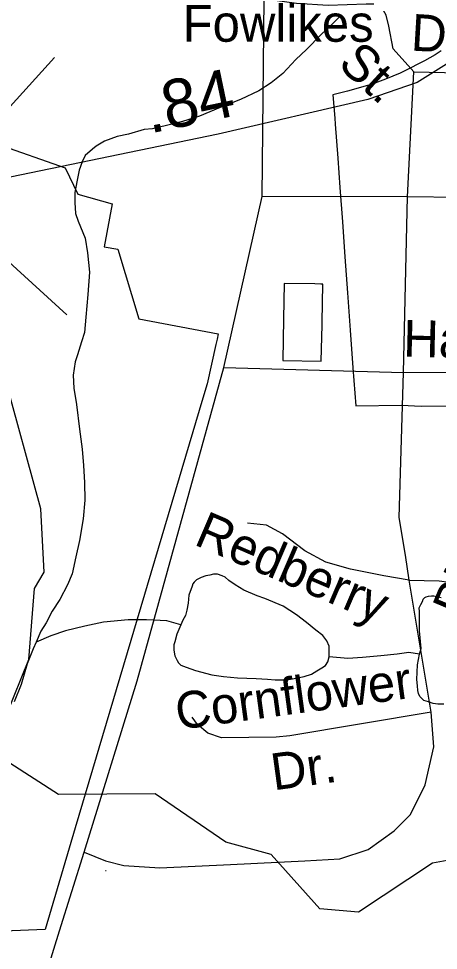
# Model space of a CAD drawing. Extents: x 2169602 to 2449496, y 721995 to 810662.
# Drawn here: x 2426456 to 2427542, y 800511 to 802920 of the extents above; entities that cross this region are included whole.
import ezdxf

# ---------------------------------------------------------------- set-up
doc = ezdxf.new("R2010")
doc.units = 0
doc.layers.add('Default', color=7, linetype='Continuous')

msp = doc.modelspace()

# ---------------------------------------------------------------- linework, layer by layer
at = {"layer": 'Default'}
for p, q in [((2426363.9, 802616), (2426549.5, 802820.2)), ((2427462.3, 802459.2), (2427478.8, 802782.3)), ((2427478.8, 802782.3), (2428134, 802770.5)), ((2427462.3, 802459.2), (2427086.4, 802460.6)), ((2427451.4, 802004.9), (2427462.3, 802459.2)), ((2428137.8, 802450.2), (2427462.3, 802459.2)), ((2426377.1, 802340.4), (2426581.3, 802154.7)), ((2426762.6, 801207.8), (2426987.3, 802018)), ((2428125.2, 802002.7), (2427451.4, 802004.9)), ((2426625.5, 800765), (2426762.6, 801207.8)), ((2426562.1, 800561.7), (2426625.5, 800765)), ((2426625.5, 800765), (2426681.2, 800742.5)), ((2426681, 800717.6), (2426682.6, 800717.1)), ((2426508.5, 800390.3), (2426562.1, 800561.7))]:
    msp.add_line(p, q, dxfattribs=at)
for points in [[(2428742.7, 804561.8), (2428705.5, 804396.4), (2428649, 804189), (2428488.9, 803926.2), (2428332.5, 803723), (2428121.1, 803457.1), (2427883.6, 803142.9), (2427741.3, 802956.6), (2427617.8, 802837.2), (2427487, 802755.5), (2427359.3, 802711.5), (2426972.2, 802621.5), (2426333.9, 802489.5), (2426152.9, 802466.5), (2426072.2, 802458.9)], [(2427478.8, 802782.3), (2427424.8, 802842.6), (2427414, 802900.8), (2427406.6, 802928.9), (2427396.9, 802947.1), (2427381.2, 802957.5), (2427355.2, 802958), (2427257.1, 802954), (2427175.2, 802959.7), (2427119.4, 802966.8), (2427091.5, 802973.4), (2427077.8, 802983.7), (2427073.4, 802997.8)], [(2427086.4, 802460.6), (2427091.5, 802973.4)], [(2427286.4, 802924.9), (2427266.5, 802904.8), (2427238.8, 802878.9), (2427200.9, 802840.4), (2427173.2, 802814.2), (2427139.6, 802778.3), (2427109.6, 802754), (2427077.9, 802733.7), (2427030.3, 802711.3), (2426978, 802690.8), (2426924.1, 802668.5), (2426880.6, 802654.4), (2426838.6, 802644.1), (2426802.7, 802635.7), (2426780.7, 802633.8), (2426740.8, 802621.2), (2426710.8, 802615.2), (2426678.6, 802603), (2426657.1, 802590.8), (2426647.2, 802582.6), (2426628.8, 802566.7), (2426621, 802550.4), (2426613.2, 802528.5), (2426607.5, 802502.6), (2426601.7, 802470.6), (2426602.1, 802444.6), (2426603.8, 802416.3), (2426610.3, 802396.7), (2426628.4, 802352.6), (2426634.9, 802314.7), (2426639.3, 802264.9), (2426635.6, 802206.7), (2426630.2, 802148.7), (2426626.5, 802108.7), (2426618.7, 802084.7), (2426608.3, 802050.6), (2426602.8, 802032.8), (2426597.2, 801998.7), (2426599.1, 801964.7), (2426605.8, 801922.8), (2426614.2, 801858.6), (2426620.4, 801807), (2426624.5, 801765), (2426626.9, 801720.8), (2426627.4, 801674.9), (2426623.7, 801626.8), (2426613.8, 801570.7), (2426604.4, 801528.7), (2426594.5, 801484.8), (2426582.9, 801456.5), (2426563, 801418.5), (2426543.1, 801388.3), (2426527.5, 801358.2), (2426513.6, 801336.4), (2426501.7, 801308.2)], [(2427549.5, 802836.9), (2427533.7, 802826.8), (2427506, 802811), (2427453.2, 802784.1), (2427443.2, 802779.5), (2427405.5, 802764), (2427371, 802751.1), (2427358.5, 802747.4), (2427306.7, 802732.6), (2427268.7, 802723.3), (2427274.2, 802662.6), (2427275.5, 802647.7), (2427282, 802559.1), (2427287.5, 802483.7), (2427294, 802394.7), (2427300.5, 802303.9), (2427307.2, 802211.1), (2427314.2, 802114.6), (2427321.2, 802017.6), (2427328.5, 801919), (2427447, 801920.9), (2427497.5, 801918.5), (2427591.2, 801919.2)], [(2427549.5, 802836.9), (2427533.7, 802826.8), (2427506, 802811), (2427453.2, 802784.1), (2427443.2, 802779.5), (2427405.5, 802764), (2427371, 802751.1), (2427358.5, 802747.4), (2427306.7, 802732.6), (2427268.7, 802723.3), (2427274.2, 802662.6), (2427275.5, 802647.7), (2427282, 802559.1), (2427287.5, 802483.7), (2427294, 802394.7), (2427300.5, 802303.9), (2427307.2, 802211.1), (2427314.2, 802114.6), (2427321.2, 802017.6), (2427328.5, 801919), (2427447, 801920.9), (2427497.5, 801918.5), (2427591.2, 801919.2)], [(2426399.2, 802596.8), (2426576.7, 802534.1), (2426609.4, 802466.3), (2426697.9, 802441), (2426677.7, 802329.9), (2426713.2, 802323.8), (2426767.2, 802144.3), (2426972.4, 802105.2), (2426969.7, 802091.7), (2426966.7, 802077.2), (2426943.7, 801976.1), (2426932.4, 801938.8), (2426602.7, 800827.4), (2426524.7, 800564.6), (2426417.7, 800560.3)], [(2426399.2, 802596.8), (2426576.7, 802534.1), (2426609.4, 802466.3), (2426697.9, 802441), (2426677.7, 802329.9), (2426713.2, 802323.8), (2426767.2, 802144.3), (2426972.4, 802105.2), (2426969.7, 802091.7), (2426966.7, 802077.2), (2426943.7, 801976.1), (2426932.4, 801938.8), (2426602.7, 800827.4), (2426524.7, 800564.6), (2426417.7, 800560.3)], [(2426987.3, 802018), (2427086.4, 802460.6)], [(2427139.7, 802035.9), (2427239.2, 802034.7), (2427241.2, 802128.5), (2427241.2, 802135.1), (2427242.9, 802233.9), (2427238.4, 802234), (2427222.9, 802234.3), (2427142.9, 802235.4), (2427141.4, 802144), (2427139.7, 802035.9)], [(2427139.7, 802035.9), (2427239.2, 802034.7), (2427241.2, 802128.5), (2427241.2, 802135.1), (2427242.9, 802233.9), (2427238.4, 802234), (2427222.9, 802234.3), (2427142.9, 802235.4), (2427141.4, 802144), (2427139.7, 802035.9)], [(2426987.3, 802018), (2427451.4, 802004.9)], [(2427466.3, 801468.5), (2427456.7, 801532.7), (2427440.7, 801630.4), (2427451.4, 802004.9)], [(2426424.7, 801120.1), (2426482.7, 801263.2), (2426497.7, 801446.6), (2426522.7, 801488.7), (2426513.7, 801653), (2426419.8, 801996.1)], [(2427466.3, 801468.5), (2427400.6, 801479.6), (2427315.1, 801496.8), (2427250.9, 801515), (2427196.3, 801543.9), (2427138.5, 801587.8), (2427097.8, 801610.3), (2427048.6, 801615.6)], [(2427259.7, 801269.5), (2427259.5, 801283.3), (2427259.3, 801297.5), (2427253.6, 801311.4), (2427243.5, 801325.4), (2427225.1, 801339.2), (2427201.3, 801359), (2427175.3, 801378.8), (2427141, 801400.6), (2427092.8, 801420.4), (2427072.9, 801427.9), (2427039.1, 801441.9), (2427016.8, 801455.9), (2427000.3, 801467.7), (2426990.7, 801475.6), (2426982.5, 801479.7), (2426970.8, 801483.5), (2426960.6, 801483.4), (2426950.5, 801481.3), (2426940.3, 801479.2), (2426928.6, 801475.2), (2426916.5, 801469), (2426910.3, 801463), (2426906.6, 801458.7), (2426904.8, 801452.9), (2426896.6, 801429), (2426895, 801409), (2426891.3, 801390.9), (2426887.6, 801376.8), (2426881.2, 801364.8), (2426875.5, 801352.7)], [(2426681.2, 800742.5), (2426728.3, 800730.7), (2426821.4, 800724.3), (2427004.5, 800732.8), (2427196.3, 800742.5), (2427287.3, 800747.8), (2427360.1, 800771.4), (2427427.5, 800819.6), (2427470.3, 800862.4), (2427507.8, 800938.5), (2427530.2, 801036.8), (2427523, 801126.6), (2427466.3, 801468.5)], [(2427466.3, 801468.5), (2427544.5, 801466.3), (2427641.9, 801453.5), (2427720.7, 801447.5)], [(2427493.5, 801277.1), (2427497.6, 801291.1), (2427493.3, 801337.2), (2427493.3, 801357.1), (2427493.1, 801379), (2427493.1, 801387.1), (2427492.7, 801396.9), (2427496.6, 801405.3), (2427500.9, 801413.1), (2427502.7, 801419), (2427506.8, 801423.2), (2427510.5, 801425.1), (2427516.5, 801427), (2427524.5, 801427.4), (2427530.4, 801427.3), (2427548.9, 801423.3)], [(2426875.5, 801352.7), (2426839.4, 801362.6), (2426787.1, 801366), (2426739.5, 801365.9), (2426675.5, 801359.3), (2426627.6, 801349.2), (2426577.5, 801336.9), (2426539.6, 801324.3), (2426501.7, 801308.2)], [(2426875.5, 801352.7), (2426865.4, 801328.6), (2426860.1, 801308.7), (2426857.8, 801300.6), (2426857.6, 801286.8), (2426860.1, 801272.6), (2426866, 801260.8), (2426870.1, 801254.5), (2426876.1, 801248.8), (2426889.8, 801243), (2426914, 801234.9), (2426956.3, 801223.2), (2426986.4, 801219.5), (2427022.3, 801215.7), (2427070.5, 801214.1), (2427100.2, 801212.4), (2427120.3, 801210.6), (2427150, 801210.6), (2427174.2, 801214.6), (2427194.5, 801218.9), (2427214.2, 801225.2), (2427228, 801233.3), (2427240.3, 801241.2), (2427250.1, 801247.4), (2427256, 801257.4), (2427259.7, 801269.5)], [(2426501.7, 801308.2), (2426494.1, 801290.2), (2426478.3, 801252), (2426462.5, 801198.1), (2426445.1, 801153.7)], [(2427493.5, 801277.1), (2427465.6, 801280.9), (2427435.7, 801276.5), (2427393.6, 801272.3), (2427345.9, 801268.2), (2427307.7, 801265.9), (2427259.7, 801269.5)], [(2427556.4, 801147.5), (2427540.5, 801147.6), (2427528.4, 801149.4), (2427516.3, 801153.2), (2427504.6, 801157), (2427494.3, 801167.1), (2427490.2, 801175), (2427488.6, 801183), (2427488.4, 801195.1), (2427485.9, 801210.9), (2427487.6, 801249.2), (2427493.5, 801277.1)], [(2427523, 801126.6), (2427157.7, 801065.7), (2427122.4, 801062.5), (2426981.1, 801060.4), (2426945.8, 801072.2), (2426919, 801094.7), (2426905.1, 801113.9)], [(2428727.4, 800085.8), (2428248.3, 800307.8), (2428208, 800321.8), (2428170.6, 800321), (2428119.3, 800301.2), (2428090.7, 800301.2), (2428060.7, 800313.9), (2428022.6, 800338.9), (2428020.4, 800362.3), (2428055.6, 800391.7), (2428060.7, 800456.2), (2428051.9, 800478), (2427868.7, 800578.8), (2427734.6, 800719.3), (2427659.7, 800760.2), (2427526.6, 800736.7), (2427335.7, 800609.4), (2427235.7, 800618), (2427109.6, 800758.4), (2426992.7, 800790.3), (2426809.6, 800915.4), (2426559.6, 800914), (2426433.7, 800995.2)]]:
    msp.add_lwpolyline(points, dxfattribs=at)

# ---------------------------------------------------------------- texts
msp.add_text('Fowlikes', height=95, dxfattribs=at).set_placement((2426880.5, 802860.5))
for s, height, rotation, p in [('Dogwood', 95, 356.6699, (2427469.5, 802837.9)), ('St.', 95, 317.5836, (2427278.9, 802798.7)), ('.84', 125, 11.821, (2426795.3, 802622.9)), ('Harris', 95, 358.7111, (2427450.5, 802046.4)), ('Blueberry', 95, 67.2287, (2427611.7, 801364.6)), ('Redberry', 95, 336.7585, (2426906.7, 801561.3)), ('Cornflower', 95, 7.7939, (2426868.6, 801081)), ('Dr.', 95, 7.7939, (2427115.8, 800924.4))]:
    msp.add_text(s, height=height, rotation=rotation, dxfattribs=at).set_placement(p)

doc.saveas('drawing.dxf')
